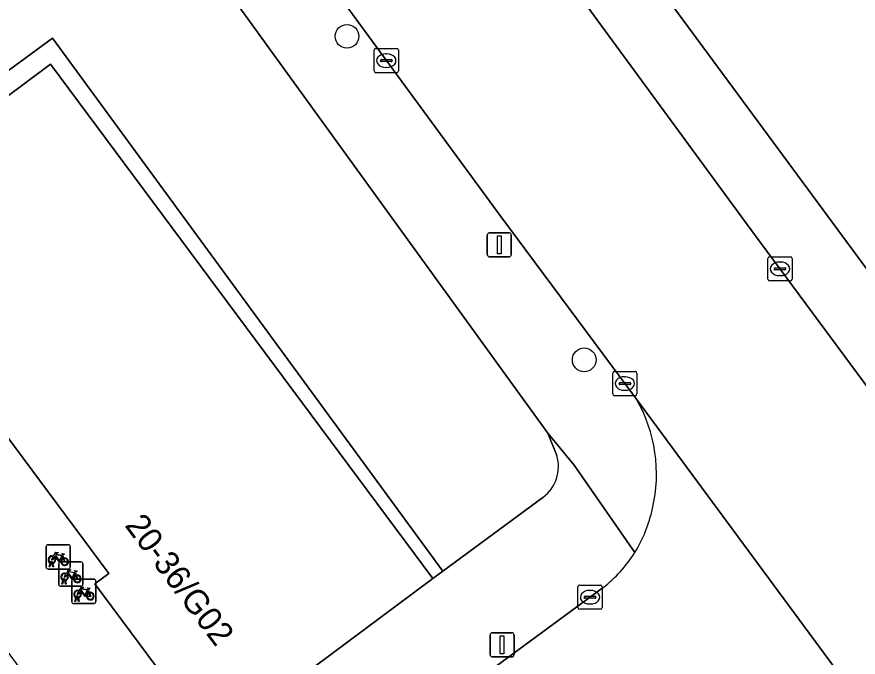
# Model space of a CAD drawing. Extents: x 159039 to 160102, y 381214 to 382524.
# Drawn here: x 159811.01 to 159845.73, y 382181.99 to 382208.4 of the extents above; entities that cross this region are included whole.
import ezdxf

# ---------------------------------------------------------------- set-up
doc = ezdxf.new("R2010")
doc.units = 0
for name, color, linetype in [('IMGEO_Boom', 7, 'Continuous'), ('IMGEO_Erf', 7, 'Continuous'), ('IMGEO_Fietsenrek', 7, 'Continuous'), ('IMGEO_Groenvoorziening', 7, 'Continuous'), ('IMGEO_Hek', 7, 'Continuous'), ('IMGEO_Kolk', 7, 'Continuous'), ('IMGEO_Lichtmast', 7, 'Continuous'), ('IMGEO_Pand', 7, 'Continuous'), ('IMGEO_Pand_nummerreeks', 7, 'Continuous'), ('IMGEO_Rijbaan_lokaal_gesloten', 7, 'Continuous'), ('IMGEO_Rijbaan_lokaal_open', 7, 'Continuous'), ('IMGEO_Voetpad_open', 7, 'Continuous')]:
    doc.layers.add(name, color=color, linetype=linetype)

msp = doc.modelspace()

# ---------------------------------------------------------------- linework, layer by layer
at = {"layer": 'IMGEO_Boom'}
for centre in [(159824.636, 382207.597), (159834.423, 382194.255)]:
    msp.add_circle(centre, 0.489, dxfattribs=at)
at = {"layer": 'IMGEO_Erf'}
msp.add_lwpolyline([(159815.302, 382239.717), (159867.666, 382168.76), (159870.02, 382165.569), (159881.079, 382150.583), (159885.477, 382144.149)], dxfattribs=at)
at = {"layer": 'IMGEO_Fietsenrek'}
for p, q in [((159812.218, 382185.705), (159812.218, 382186.546)), ((159812.218, 382186.546), (159812.218, 382185.705)), ((159812.293, 382186.63), (159813.134, 382186.63)), ((159813.134, 382186.63), (159812.293, 382186.63)), ((159813.218, 382186.555), (159813.218, 382185.714)), ((159813.218, 382185.714), (159813.218, 382186.555)), ((159812.905, 382186.179), (159812.941, 382186.084)), ((159812.345, 382185.714), (159812.384, 382185.874)), ((159812.379, 382185.714), (159812.345, 382185.714)), ((159812.414, 382185.862), (159812.379, 382185.714)), ((159812.456, 382185.886), (159812.455, 382185.89)), ((159812.497, 382185.714), (159812.463, 382185.856)), ((159812.487, 382185.897), (159812.488, 382185.89)), ((159812.495, 382185.86), (159812.53, 382185.714)), ((159812.53, 382185.714), (159812.497, 382185.714)), ((159812.741, 382184.997), (159812.741, 382185.838)), ((159812.741, 382185.838), (159812.741, 382184.997)), ((159812.816, 382185.922), (159813.657, 382185.922)), ((159813.657, 382185.922), (159812.816, 382185.922)), ((159813.741, 382185.847), (159813.741, 382185.006)), ((159813.741, 382185.006), (159813.741, 382185.847)), ((159813.143, 382185.63), (159812.302, 382185.63)), ((159812.302, 382185.63), (159813.143, 382185.63)), ((159813.428, 382185.471), (159813.464, 382185.376)), ((159812.868, 382185.006), (159812.907, 382185.166)), ((159812.902, 382185.006), (159812.868, 382185.006)), ((159812.937, 382185.154), (159812.902, 382185.006)), ((159812.979, 382185.178), (159812.978, 382185.182)), ((159813.02, 382185.006), (159812.986, 382185.148)), ((159813.01, 382185.189), (159813.011, 382185.182)), ((159813.018, 382185.152), (159813.053, 382185.006)), ((159813.053, 382185.006), (159813.02, 382185.006)), ((159813.275, 382184.285), (159813.275, 382185.126)), ((159813.275, 382185.126), (159813.275, 382184.285)), ((159813.35, 382185.21), (159814.191, 382185.21)), ((159814.191, 382185.21), (159813.35, 382185.21)), ((159814.275, 382185.135), (159814.275, 382184.294)), ((159814.275, 382184.294), (159814.275, 382185.135)), ((159813.666, 382184.922), (159812.825, 382184.922)), ((159812.825, 382184.922), (159813.666, 382184.922)), ((159813.962, 382184.759), (159813.998, 382184.664)), ((159813.402, 382184.294), (159813.441, 382184.454)), ((159813.436, 382184.294), (159813.402, 382184.294)), ((159813.471, 382184.442), (159813.436, 382184.294)), ((159813.513, 382184.466), (159813.512, 382184.47)), ((159813.554, 382184.294), (159813.52, 382184.436)), ((159813.544, 382184.477), (159813.545, 382184.47)), ((159813.552, 382184.44), (159813.587, 382184.294)), ((159813.587, 382184.294), (159813.554, 382184.294)), ((159814.2, 382184.21), (159813.359, 382184.21)), ((159813.359, 382184.21), (159814.2, 382184.21))]:
    msp.add_line(p, q, dxfattribs=at)
for points in [[(159812.552, 382186.104), (159812.5, 382186.014), (159812.46, 382185.989), (159812.461, 382186.036), (159812.516, 382186.13)], [(159812.531, 382186.156), (159812.626, 382186.32), (159812.712, 382186.306), (159812.714, 382186.297), (159812.658, 382186.286), (159812.631, 382186.241), (159812.887, 382186.2)], [(159812.827, 382185.912), (159812.777, 382185.912), (159812.586, 382186.163), (159812.567, 382186.131)], [(159812.874, 382186.175), (159812.617, 382186.216), (159812.6, 382186.187), (159812.767, 382185.967), (159812.874, 382186.175)], [(159812.922, 382186.077), (159812.892, 382186.154), (159812.783, 382185.936), (159812.826, 382185.936)], [(159812.856, 382185.936), (159812.976, 382185.935), (159812.932, 382186.049)], [(159812.952, 382186.056), (159813.007, 382185.911), (159812.857, 382185.911)], [(159812.887, 382186.2), (159812.912, 382186.249), (159812.906, 382186.253), (159812.883, 382186.257), (159812.871, 382186.264), (159812.87, 382186.267), (159812.872, 382186.272), (159812.967, 382186.257), (159812.969, 382186.247), (159812.959, 382186.234), (159812.947, 382186.228), (159812.933, 382186.234), (159812.905, 382186.179)], [(159813.075, 382185.396), (159813.023, 382185.306), (159812.983, 382185.281), (159812.984, 382185.328), (159813.039, 382185.422)], [(159813.054, 382185.448), (159813.149, 382185.612), (159813.235, 382185.598), (159813.237, 382185.589), (159813.181, 382185.578), (159813.154, 382185.533), (159813.41, 382185.492)], [(159813.35, 382185.204), (159813.3, 382185.204), (159813.109, 382185.455), (159813.09, 382185.423)], [(159813.397, 382185.467), (159813.14, 382185.508), (159813.123, 382185.479), (159813.29, 382185.259), (159813.397, 382185.467)], [(159813.445, 382185.369), (159813.415, 382185.446), (159813.306, 382185.228), (159813.349, 382185.228)], [(159813.379, 382185.228), (159813.499, 382185.227), (159813.455, 382185.341)], [(159813.475, 382185.348), (159813.53, 382185.203), (159813.38, 382185.203)], [(159813.41, 382185.492), (159813.435, 382185.541), (159813.429, 382185.545), (159813.406, 382185.549), (159813.394, 382185.556), (159813.393, 382185.559), (159813.395, 382185.564), (159813.49, 382185.549), (159813.492, 382185.539), (159813.482, 382185.526), (159813.47, 382185.52), (159813.456, 382185.526), (159813.428, 382185.471)], [(159813.609, 382184.684), (159813.557, 382184.594), (159813.517, 382184.569), (159813.518, 382184.616), (159813.573, 382184.71)], [(159813.588, 382184.736), (159813.683, 382184.9), (159813.769, 382184.886), (159813.771, 382184.877), (159813.715, 382184.866), (159813.688, 382184.821), (159813.944, 382184.78)], [(159813.884, 382184.492), (159813.834, 382184.492), (159813.643, 382184.743), (159813.624, 382184.711)], [(159813.931, 382184.755), (159813.674, 382184.796), (159813.657, 382184.767), (159813.824, 382184.547), (159813.931, 382184.755)], [(159813.979, 382184.657), (159813.949, 382184.734), (159813.84, 382184.516), (159813.883, 382184.516)], [(159813.913, 382184.516), (159814.033, 382184.515), (159813.989, 382184.629)], [(159814.009, 382184.636), (159814.064, 382184.491), (159813.914, 382184.491)], [(159813.944, 382184.78), (159813.969, 382184.829), (159813.963, 382184.833), (159813.94, 382184.837), (159813.928, 382184.844), (159813.927, 382184.847), (159813.929, 382184.852), (159814.024, 382184.837), (159814.026, 382184.827), (159814.016, 382184.814), (159814.004, 382184.808), (159813.99, 382184.814), (159813.962, 382184.759)]]:
    msp.add_lwpolyline(points, dxfattribs=at)
for centre, radius, start, end in [((159812.296, 382186.552), 0.0779, 92.4484, 184.2845), ((159812.296, 382186.552), 0.0779, 92.4484, 184.2845), ((159813.14, 382186.552), 0.0779, 2.4484, 94.2845), ((159813.14, 382186.552), 0.0779, 2.4484, 94.2845), ((159812.458, 382186.015), 0.159, 62.6766, 242.1369), ((159812.458, 382186.015), 0.129, 63.3192, 238.903), ((159812.458, 382186.015), 0.129, 283.6043, 43.4302), ((159812.458, 382186.015), 0.159, 283.5766, 46.6042), ((159812.985, 382185.931), 0.159, 113.3408, 178.3217), ((159812.985, 382185.931), 0.159, 187.0065, 105.7708), ((159812.985, 382185.931), 0.129, 113.923, 177.9556), ((159812.985, 382185.931), 0.129, 188.6715, 104.5883), ((159812.296, 382185.708), 0.0779, 182.4484, 274.2845), ((159812.296, 382185.708), 0.0779, 182.4484, 274.2845), ((159812.438, 382185.886), 0.0499, 12.8025, 158.6934), ((159812.458, 382186.015), 0.159, 253.9967, 271.7867), ((159812.438, 382185.886), 0.0174, 12.8025, 163.4502), ((159812.458, 382186.015), 0.129, 253.415, 269.0204), ((159812.819, 382185.844), 0.0779, 92.4484, 184.2845), ((159812.819, 382185.844), 0.0779, 92.4484, 184.2845), ((159813.14, 382185.708), 0.0779, 272.4484, 4.2845), ((159813.14, 382185.708), 0.0779, 272.4484, 4.2845), ((159813.663, 382185.844), 0.0779, 2.4484, 94.2845), ((159813.663, 382185.844), 0.0779, 2.4484, 94.2845), ((159812.981, 382185.307), 0.159, 62.6766, 242.1369), ((159812.981, 382185.307), 0.129, 63.3192, 238.903), ((159812.981, 382185.307), 0.129, 283.6043, 43.4302), ((159812.981, 382185.307), 0.159, 283.5766, 46.6042), ((159813.508, 382185.223), 0.159, 113.3408, 178.3217), ((159813.508, 382185.223), 0.159, 187.0065, 105.7708), ((159813.508, 382185.223), 0.129, 113.923, 177.9556), ((159813.508, 382185.223), 0.129, 188.6715, 104.5883), ((159812.819, 382185), 0.0779, 182.4484, 274.2845), ((159812.819, 382185), 0.0779, 182.4484, 274.2845), ((159812.961, 382185.178), 0.0499, 12.8025, 158.6934), ((159812.981, 382185.307), 0.159, 253.9967, 271.7867), ((159812.961, 382185.178), 0.0174, 12.8025, 163.4502), ((159812.981, 382185.307), 0.129, 253.415, 269.0204), ((159813.353, 382185.132), 0.0779, 92.4484, 184.2845), ((159813.353, 382185.132), 0.0779, 92.4484, 184.2845), ((159813.663, 382185), 0.0779, 272.4484, 4.2845), ((159813.663, 382185), 0.0779, 272.4484, 4.2845), ((159814.197, 382185.132), 0.0779, 2.4484, 94.2845), ((159814.197, 382185.132), 0.0779, 2.4484, 94.2845), ((159813.515, 382184.595), 0.159, 62.6766, 242.1369), ((159813.515, 382184.595), 0.129, 63.3192, 238.903), ((159813.515, 382184.595), 0.129, 283.6043, 43.4302), ((159813.515, 382184.595), 0.159, 283.5766, 46.6042), ((159814.042, 382184.511), 0.159, 113.3408, 178.3217), ((159814.042, 382184.511), 0.159, 187.0065, 105.7708), ((159814.042, 382184.511), 0.129, 113.923, 177.9556), ((159814.042, 382184.511), 0.129, 188.6715, 104.5883), ((159813.353, 382184.288), 0.0779, 182.4484, 274.2845), ((159813.353, 382184.288), 0.0779, 182.4484, 274.2845), ((159813.495, 382184.466), 0.0499, 12.8025, 158.6934), ((159813.515, 382184.595), 0.159, 253.9967, 271.7867), ((159813.495, 382184.466), 0.0174, 12.8025, 163.4502), ((159813.515, 382184.595), 0.129, 253.415, 269.0204), ((159814.197, 382184.288), 0.0779, 272.4484, 4.2845), ((159814.197, 382184.288), 0.0779, 272.4484, 4.2845)]:
    msp.add_arc(centre, radius, start, end, dxfattribs=at)
at = {"layer": 'IMGEO_Groenvoorziening'}
for points in [[(159833.295, 382190.31), (159832.924, 382191.229), (159804.973, 382229.806)], [(159801.942, 382199.793), (159812.482, 382207.521), (159828.596, 382185.544), (159832.717, 382188.579)]]:
    msp.add_lwpolyline(points, dxfattribs=at)
msp.add_arc((159831.748, 382189.865), 1.61, 307.0161, 16.0544, dxfattribs=at)
at = {"layer": 'IMGEO_Hek'}
msp.add_lwpolyline([(159867.666, 382168.76), (159815.302, 382239.717)], dxfattribs=at)
at = {"layer": 'IMGEO_Kolk'}
for p, q in [((159825.755, 382206.17), (159825.755, 382207.022)), ((159825.83, 382207.096), (159826.682, 382207.096)), ((159826.243, 382206.876), (159826.268, 382206.876)), ((159826.756, 382207.022), (159826.756, 382206.17)), ((159826.014, 382206.59), (159826.014, 382206.602)), ((159826.452, 382206.553), (159826.054, 382206.553)), ((159826.057, 382206.639), (159826.455, 382206.639)), ((159826.498, 382206.602), (159826.498, 382206.59)), ((159826.266, 382206.316), (159826.241, 382206.316)), ((159826.682, 382206.096), (159825.83, 382206.096)), ((159842.076, 382198.508), (159842.928, 382198.508)), ((159842.001, 382197.582), (159842.001, 382198.434)), ((159842.489, 382198.288), (159842.514, 382198.288)), ((159843.002, 382198.434), (159843.002, 382197.582)), ((159842.26, 382198.002), (159842.26, 382198.014)), ((159842.698, 382197.965), (159842.3, 382197.965)), ((159842.303, 382198.051), (159842.701, 382198.051)), ((159842.744, 382198.014), (159842.744, 382198.002)), ((159842.928, 382197.508), (159842.076, 382197.508)), ((159842.512, 382197.728), (159842.487, 382197.728)), ((159835.6, 382192.852), (159835.6, 382193.704)), ((159835.675, 382193.778), (159836.527, 382193.778)), ((159836.601, 382193.704), (159836.601, 382192.852)), ((159835.902, 382193.321), (159836.3, 382193.321)), ((159836.088, 382193.558), (159836.113, 382193.558)), ((159835.859, 382193.272), (159835.859, 382193.284)), ((159836.297, 382193.235), (159835.899, 382193.235)), ((159836.111, 382192.998), (159836.086, 382192.998)), ((159836.343, 382193.284), (159836.343, 382193.272)), ((159836.527, 382192.778), (159835.675, 382192.778)), ((159834.239, 382184.968), (159835.091, 382184.968)), ((159834.164, 382184.042), (159834.164, 382184.894)), ((159834.652, 382184.748), (159834.677, 382184.748)), ((159835.165, 382184.894), (159835.165, 382184.042)), ((159834.423, 382184.462), (159834.423, 382184.474)), ((159834.861, 382184.425), (159834.463, 382184.425)), ((159834.466, 382184.511), (159834.864, 382184.511)), ((159834.907, 382184.474), (159834.907, 382184.462)), ((159835.091, 382183.968), (159834.239, 382183.968)), ((159834.675, 382184.188), (159834.65, 382184.188))]:
    msp.add_line(p, q, dxfattribs=at)
for points in [[(159825.755, 382206.17), (159825.755, 382207.022)], [(159825.83, 382207.096), (159826.682, 382207.096)], [(159826.756, 382207.022), (159826.756, 382206.17)], [(159826.682, 382206.096), (159825.83, 382206.096)], [(159842.076, 382198.508), (159842.928, 382198.508)], [(159842.001, 382197.582), (159842.001, 382198.434)], [(159843.002, 382198.434), (159843.002, 382197.582)], [(159842.928, 382197.508), (159842.076, 382197.508)], [(159835.6, 382192.852), (159835.6, 382193.704)], [(159835.675, 382193.778), (159836.527, 382193.778)], [(159836.601, 382193.704), (159836.601, 382192.852)], [(159836.527, 382192.778), (159835.675, 382192.778)], [(159834.239, 382184.968), (159835.091, 382184.968)], [(159834.164, 382184.042), (159834.164, 382184.894)], [(159835.165, 382184.894), (159835.165, 382184.042)], [(159835.091, 382183.968), (159834.239, 382183.968)]]:
    msp.add_lwpolyline(points, dxfattribs=at)
for centre, radius, start, end in [((159825.832, 382207.02), 0.0765, 91.552, 178.448), ((159825.832, 382207.02), 0.0765, 91.552, 178.448), ((159826.68, 382207.02), 0.0765, 1.552, 88.448), ((159826.68, 382207.02), 0.0765, 1.552, 88.448), ((159826.054, 382206.599), 0.0403, 85.8775, 175.7526), ((159826.051, 382206.589), 0.0366, 178.938, 274.7102), ((159826.455, 382206.596), 0.043, 264.8664, 352.4533), ((159826.459, 382206.601), 0.0386, 1.7309, 96.639), ((159825.832, 382206.172), 0.0765, 181.552, 268.448), ((159825.832, 382206.172), 0.0765, 181.552, 268.448), ((159826.68, 382206.172), 0.0765, 271.552, 358.448), ((159826.68, 382206.172), 0.0765, 271.552, 358.448), ((159842.078, 382198.432), 0.0765, 91.552, 178.448), ((159842.078, 382198.432), 0.0765, 91.552, 178.448), ((159842.926, 382198.432), 0.0765, 1.552, 88.448), ((159842.926, 382198.432), 0.0765, 1.552, 88.448), ((159842.3, 382198.011), 0.0403, 85.8775, 175.7526), ((159842.297, 382198.001), 0.0366, 178.938, 274.7102), ((159842.701, 382198.008), 0.043, 264.8664, 352.4533), ((159842.705, 382198.013), 0.0386, 1.7309, 96.639), ((159842.078, 382197.584), 0.0765, 181.552, 268.448), ((159842.078, 382197.584), 0.0765, 181.552, 268.448), ((159842.926, 382197.584), 0.0765, 271.552, 358.448), ((159842.926, 382197.584), 0.0765, 271.552, 358.448), ((159835.677, 382193.702), 0.0765, 91.552, 178.448), ((159835.677, 382193.702), 0.0765, 91.552, 178.448), ((159836.525, 382193.702), 0.0765, 1.552, 88.448), ((159836.525, 382193.702), 0.0765, 1.552, 88.448), ((159835.899, 382193.281), 0.0403, 85.8775, 175.7526), ((159836.304, 382193.283), 0.0386, 1.7309, 96.639), ((159835.896, 382193.271), 0.0366, 178.938, 274.7102), ((159836.3, 382193.278), 0.043, 264.8664, 352.4533), ((159835.677, 382192.854), 0.0765, 181.552, 268.448), ((159835.677, 382192.854), 0.0765, 181.552, 268.448), ((159836.525, 382192.854), 0.0765, 271.552, 358.448), ((159836.525, 382192.854), 0.0765, 271.552, 358.448), ((159834.241, 382184.892), 0.0765, 91.552, 178.448), ((159834.241, 382184.892), 0.0765, 91.552, 178.448), ((159835.089, 382184.892), 0.0765, 1.552, 88.448), ((159835.089, 382184.892), 0.0765, 1.552, 88.448), ((159834.463, 382184.471), 0.0403, 85.8775, 175.7526), ((159834.46, 382184.461), 0.0366, 178.938, 274.7102), ((159834.864, 382184.468), 0.043, 264.8664, 352.4533), ((159834.868, 382184.473), 0.0386, 1.7309, 96.639), ((159834.241, 382184.044), 0.0765, 181.552, 268.448), ((159834.241, 382184.044), 0.0765, 181.552, 268.448), ((159835.089, 382184.044), 0.0765, 271.552, 358.448), ((159835.089, 382184.044), 0.0765, 271.552, 358.448)]:
    msp.add_arc(centre, radius, start, end, dxfattribs=at)
for centre, major_axis, ratio, start_param, end_param in [((159826.242, 382206.596), (-0.387, 0.002), 0.722429, 4.712389, 7.853982), ((159826.267, 382206.596), (-0.39, 0.002), 0.717154, 1.570796, 4.712389), ((159842.488, 382198.008), (-0.387, 0.002), 0.722429, 4.712389, 7.853982), ((159842.513, 382198.008), (-0.39, 0.002), 0.717154, 1.570796, 4.712389), ((159836.087, 382193.278), (-0.387, 0.002), 0.722429, 4.712389, 7.853982), ((159836.112, 382193.278), (-0.39, 0.002), 0.717154, 1.570796, 4.712389), ((159834.651, 382184.468), (-0.387, 0.002), 0.722429, 4.712389, 7.853982), ((159834.676, 382184.468), (-0.39, 0.002), 0.717154, 1.570796, 4.712389)]:
    msp.add_ellipse(centre, major_axis=major_axis, ratio=ratio, start_param=start_param, end_param=end_param, dxfattribs=at)
at = {"layer": 'IMGEO_Lichtmast'}
for p, q in [((159830.425, 382198.598), (159830.425, 382199.398)), ((159830.425, 382199.398), (159830.425, 382198.598)), ((159830.525, 382199.498), (159831.315, 382199.498)), ((159831.315, 382199.498), (159830.525, 382199.498)), ((159831.415, 382199.398), (159831.415, 382198.598)), ((159831.415, 382198.598), (159831.415, 382199.398)), ((159831.315, 382198.498), (159830.525, 382198.498)), ((159830.525, 382198.498), (159831.315, 382198.498)), ((159830.541, 382182.104), (159830.541, 382182.904)), ((159830.541, 382182.904), (159830.541, 382182.104)), ((159830.641, 382183.004), (159831.431, 382183.004)), ((159831.431, 382183.004), (159830.641, 382183.004)), ((159831.531, 382182.904), (159831.531, 382182.104)), ((159831.531, 382182.104), (159831.531, 382182.904)), ((159831.431, 382182.004), (159830.641, 382182.004)), ((159830.641, 382182.004), (159831.431, 382182.004))]:
    msp.add_line(p, q, dxfattribs=at)
for points in [[(159830.845, 382199.373), (159830.995, 382199.373), (159830.995, 382198.623), (159830.845, 382198.623), (159830.845, 382199.373)], [(159830.961, 382182.879), (159831.111, 382182.879), (159831.111, 382182.129), (159830.961, 382182.129), (159830.961, 382182.879)]]:
    msp.add_lwpolyline(points, dxfattribs=at)
for centre, start, end in [((159830.525, 382199.398), 90, 180), ((159830.525, 382199.398), 90, 180), ((159831.315, 382199.398), 0, 90), ((159831.315, 382199.398), 360, 90), ((159830.525, 382198.598), 180, 270), ((159830.525, 382198.598), 180, 270), ((159831.315, 382198.598), 270, 0), ((159831.315, 382198.598), 270, 0), ((159830.641, 382182.904), 90, 180), ((159830.641, 382182.904), 90, 180), ((159831.431, 382182.904), 0, 90), ((159831.431, 382182.904), 360, 90), ((159830.641, 382182.104), 180, 270), ((159830.641, 382182.104), 180, 270), ((159831.431, 382182.104), 270, 0), ((159831.431, 382182.104), 270, 0)]:
    msp.add_arc(centre, 0.1, start, end, dxfattribs=at)
at = {"layer": 'IMGEO_Pand'}
msp.add_lwpolyline([(159819.001, 382178.606), (159820.311, 382179.581), (159820.406, 382179.453), (159828.174, 382185.233), (159812.401, 382206.443), (159804.632, 382200.662), (159804.726, 382200.533), (159803.415, 382199.557), (159808.184, 382193.147), (159808.759, 382193.574), (159814.808, 382185.445), (159814.232, 382185.017)], close=True, dxfattribs=at)
at = {"layer": 'IMGEO_Rijbaan_lokaal_gesloten'}
for points in [[(159795.935, 382260.667), (159791.274, 382253.768), (159794.407, 382250), (159794.894, 382249.353), (159795.383, 382248.699), (159795.843, 382248.072), (159806.311, 382233.789), (159830.978, 382200.161), (159836.583, 382192.633), (159846.838, 382178.734), (159853.258, 382170.098), (159864.566, 382154.639), (159871.707, 382144.885), (159875.163, 382140.028)], [(159849.647, 382188.355), (159841.456, 382199.419), (159813.067, 382238.13)]]:
    msp.add_lwpolyline(points, dxfattribs=at)
at = {"layer": 'IMGEO_Rijbaan_lokaal_open'}
for points in [[(159845.948, 382179.551), (159846.838, 382178.734), (159836.583, 382192.633)], [(159835.201, 382184.861), (159818.275, 382172.431), (159813.687, 382169.141), (159813.184, 382168.78), (159810.52, 382166.864), (159810.191, 382167.32), (159804.38, 382163.062), (159803.049, 382162.065), (159797.194, 382157.757), (159795.634, 382156.615), (159794.332, 382155.662), (159784.559, 382148.572), (159783.177, 382147.563), (159765.64, 382134.767), (159764.233, 382133.731), (159760.349, 382130.907), (159760.662, 382130.48), (159753.194, 382124.982)]]:
    msp.add_lwpolyline(points, dxfattribs=at)
for centre, radius, start, end in [((159831.221, 382189.552), 6.185, 346.6437, 29.8832), ((159831.781, 382189.263), 5.575, 328.0253, 348.1976), ((159831.806, 382189.242), 5.542, 307.7754, 328.0757)]:
    msp.add_arc(centre, radius, start, end, dxfattribs=at)
at = {"layer": 'IMGEO_Voetpad_open'}
for points in [[(159813.067, 382238.13), (159841.456, 382199.419), (159849.647, 382188.355), (159855.887, 382179.891), (159865.33, 382166.993), (159867.666, 382168.76), (159815.302, 382239.717)], [(159800.84, 382235.51), (159804.973, 382229.806), (159832.924, 382191.229), (159834.014, 382189.911), (159836.51, 382186.311)], [(159836.583, 382192.633), (159830.978, 382200.161), (159806.311, 382233.789)], [(159784.912, 382217.244), (159793.162, 382205.736), (159794.978, 382203.081), (159797.469, 382200.041), (159797.938, 382199.469), (159799.947, 382196.758), (159804.784, 382190.119), (159810.838, 382181.944), (159815.303, 382175.914), (159819.001, 382178.606), (159814.232, 382185.017), (159814.808, 382185.445), (159808.759, 382193.574), (159808.184, 382193.147), (159803.415, 382199.557)], [(159803.231, 382199.821), (159804.632, 382200.662), (159812.401, 382206.443), (159828.174, 382185.233), (159828.596, 382185.544), (159812.482, 382207.521), (159801.942, 382199.793)], [(159836.51, 382186.311), (159834.014, 382189.911), (159832.924, 382191.229), (159833.295, 382190.31)], [(159832.717, 382188.579), (159828.596, 382185.544), (159828.174, 382185.233), (159820.406, 382179.453), (159820.311, 382179.581), (159819.001, 382178.606), (159815.303, 382175.914), (159810.54, 382172.407), (159809.306, 382174.099), (159808.894, 382173.794), (159806.682, 382172.156), (159807.104, 382171.582), (159807.499, 382171.044), (159810.191, 382167.32), (159810.52, 382166.864), (159813.184, 382168.78), (159813.687, 382169.141), (159818.275, 382172.431), (159835.201, 382184.861)]]:
    msp.add_lwpolyline(points, dxfattribs=at)
for centre, radius, start, end in [((159831.221, 382189.552), 6.185, 346.6437, 29.8832), ((159831.748, 382189.865), 1.61, 307.0161, 16.0544), ((159831.781, 382189.263), 5.575, 328.0253, 348.1976), ((159831.806, 382189.242), 5.542, 307.7754, 328.0757)]:
    msp.add_arc(centre, radius, start, end, dxfattribs=at)

# ---------------------------------------------------------------- texts
at = {"layer": 'IMGEO_Pand_nummerreeks'}
msp.add_text('20-36/G02', height=1, rotation=307.0107, dxfattribs=at).set_placement((159815.436, 382187.423))

doc.saveas('drawing.dxf')
